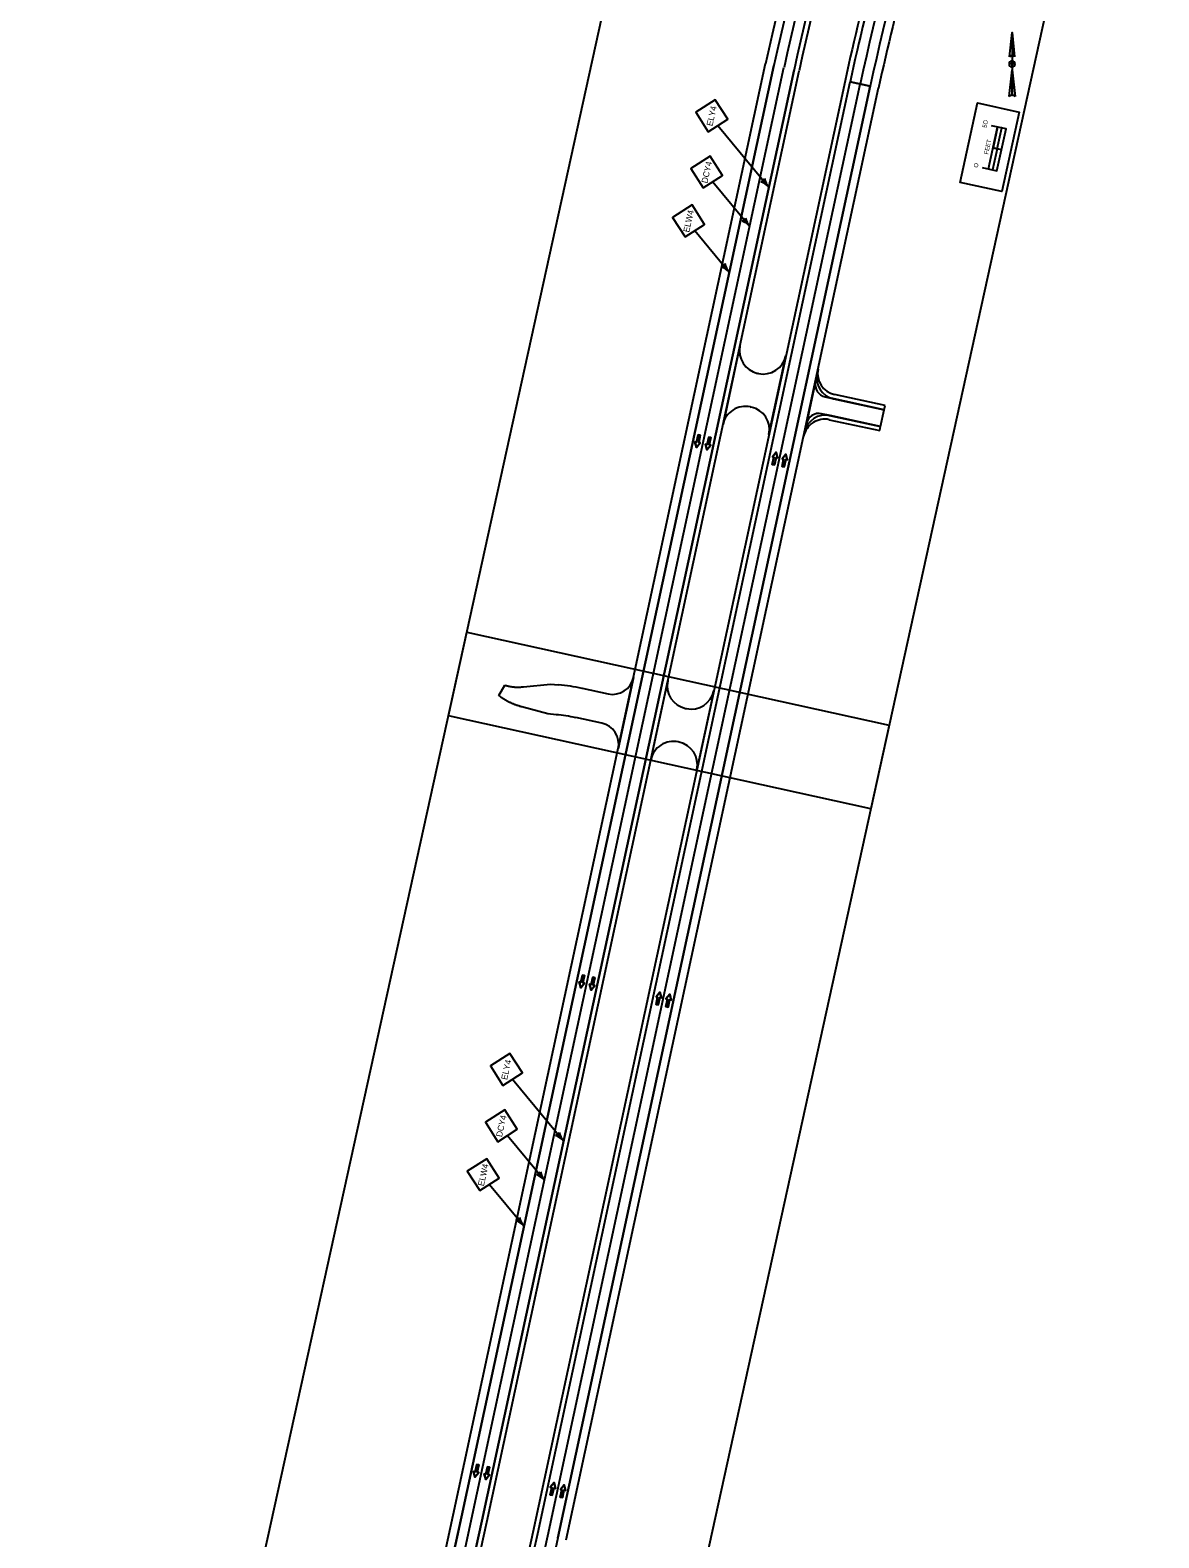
# Model space of a CAD drawing. Extents: x 14104283 to 14128447, y 8633203 to 8671666.
# Drawn here: x 14108108 to 14109426, y 8643186 to 8644945 of the extents above; entities that cross this region are included whole.
import ezdxf

# ---------------------------------------------------------------- set-up
doc = ezdxf.new("R2010")
doc.units = 0
for name, color, linetype in [('Cell', 7, 'Continuous'), ('Default', 7, 'Continuous'), ('dsnCellsNorthArrow', 7, 'Continuous'), ('dsnCellsScaleBlock', 7, 'Continuous'), ('dsnNonPlotable', 7, 'Continuous'), ('dsnPaintExistingBrokenLaneLineWhite', 7, 'Continuous'), ('dsnPaintExistingEdgeLineRightWhite', 7, 'Continuous'), ('dsnPaintPlaceBrokenLineWhite', 7, 'Continuous'), ('dsnPaintPlaceEdgeLineLeftYellow', 7, 'Continuous'), ('dsnPaintPlaceEdgeLineRightWhite', 7, 'Continuous'), ('dsnShadingPaved', 7, 'Continuous'), ('dsnStdLabel', 7, 'Continuous'), ('dsnStgShadingPrevPav', 7, 'Continuous')]:
    doc.layers.add(name, color=color, linetype=linetype)

msp = doc.modelspace()

# ---------------------------------------------------------------- linework, layer by layer
at = {"layer": 'Cell'}
for points in [[(14108887.8, 8644472.9), (14108890.2, 8644472.3), (14108888.4, 8644463.8), (14108890.2, 8644463.4), (14108885.8, 8644457.9), (14108884.1, 8644464.7), (14108885.9, 8644464.3)], [(14108900.1, 8644470.2), (14108902.5, 8644469.6), (14108900.7, 8644461.1), (14108902.5, 8644460.7), (14108898.1, 8644455.2), (14108896.4, 8644462), (14108898.2, 8644461.6)], [(14108976.9, 8644437.9), (14108974.4, 8644438.4), (14108976.3, 8644446.9), (14108974.5, 8644447.3), (14108978.8, 8644452.8), (14108980.6, 8644446), (14108978.7, 8644446.4)], [(14108988.2, 8644435.4), (14108985.7, 8644435.9), (14108987.6, 8644444.5), (14108985.8, 8644444.9), (14108990.1, 8644450.3), (14108991.9, 8644443.5), (14108990, 8644443.9)], [(14108752.6, 8643842.5), (14108755.1, 8643842), (14108753.2, 8643833.5), (14108755.1, 8643833.1), (14108750.7, 8643827.6), (14108748.9, 8643834.4), (14108750.8, 8643834)], [(14108764.7, 8643839.9), (14108767.2, 8643839.3), (14108765.3, 8643830.8), (14108767.1, 8643830.4), (14108762.7, 8643825), (14108761, 8643831.7), (14108762.8, 8643831.3)], [(14108841.1, 8643807.7), (14108838.6, 8643808.2), (14108840.5, 8643816.8), (14108838.7, 8643817.2), (14108843, 8643822.6), (14108844.8, 8643815.8), (14108842.9, 8643816.2)], [(14108852.6, 8643805.1), (14108850.2, 8643805.7), (14108852, 8643814.2), (14108850.2, 8643814.6), (14108854.6, 8643820.1), (14108856.3, 8643813.3), (14108854.5, 8643813.7)], [(14108629.2, 8643271.5), (14108631.6, 8643270.9), (14108629.8, 8643262.4), (14108631.6, 8643262), (14108627.2, 8643256.5), (14108625.5, 8643263.3), (14108627.3, 8643262.9)], [(14108641.7, 8643268.7), (14108644.1, 8643268.2), (14108642.3, 8643259.6), (14108644.1, 8643259.2), (14108639.7, 8643253.8), (14108638, 8643260.6), (14108639.8, 8643260.2)], [(14108717.5, 8643235.4), (14108715.1, 8643235.9), (14108716.9, 8643244.5), (14108715.1, 8643244.9), (14108719.5, 8643250.3), (14108721.2, 8643243.5), (14108719.4, 8643243.9)], [(14108729.3, 8643232.8), (14108726.8, 8643233.3), (14108728.7, 8643241.9), (14108726.9, 8643242.3), (14108731.2, 8643247.7), (14108733, 8643240.9), (14108731.1, 8643241.3)]]:
    msp.add_lwpolyline(points, close=True, dxfattribs=at)
for points in [[(14108885.9, 8644464.3), (14108884.1, 8644464.7), (14108885.8, 8644457.9), (14108890.2, 8644463.4), (14108888.4, 8644463.8), (14108890.2, 8644472.3), (14108887.8, 8644472.9), (14108885.9, 8644464.3)], [(14108898.2, 8644461.6), (14108896.4, 8644462), (14108898.1, 8644455.2), (14108902.5, 8644460.7), (14108900.7, 8644461.1), (14108902.5, 8644469.6), (14108900.1, 8644470.2), (14108898.2, 8644461.6)], [(14108978.7, 8644446.4), (14108980.6, 8644446), (14108978.8, 8644452.8), (14108974.5, 8644447.3), (14108976.3, 8644446.9), (14108974.4, 8644438.4), (14108976.9, 8644437.9), (14108978.7, 8644446.4)], [(14108990, 8644443.9), (14108991.9, 8644443.5), (14108990.1, 8644450.3), (14108985.8, 8644444.9), (14108987.6, 8644444.5), (14108985.7, 8644435.9), (14108988.2, 8644435.4), (14108990, 8644443.9)], [(14108750.8, 8643834), (14108748.9, 8643834.4), (14108750.7, 8643827.6), (14108755.1, 8643833.1), (14108753.2, 8643833.5), (14108755.1, 8643842), (14108752.6, 8643842.5), (14108750.8, 8643834)], [(14108762.8, 8643831.3), (14108761, 8643831.7), (14108762.7, 8643825), (14108767.1, 8643830.4), (14108765.3, 8643830.8), (14108767.2, 8643839.3), (14108764.7, 8643839.9), (14108762.8, 8643831.3)], [(14108842.9, 8643816.2), (14108844.8, 8643815.8), (14108843, 8643822.6), (14108838.7, 8643817.2), (14108840.5, 8643816.8), (14108838.6, 8643808.2), (14108841.1, 8643807.7), (14108842.9, 8643816.2)], [(14108854.5, 8643813.7), (14108856.3, 8643813.3), (14108854.6, 8643820.1), (14108850.2, 8643814.6), (14108852, 8643814.2), (14108850.2, 8643805.7), (14108852.6, 8643805.1), (14108854.5, 8643813.7)], [(14108627.3, 8643262.9), (14108625.5, 8643263.3), (14108627.2, 8643256.5), (14108631.6, 8643262), (14108629.8, 8643262.4), (14108631.6, 8643270.9), (14108629.2, 8643271.5), (14108627.3, 8643262.9)], [(14108639.8, 8643260.2), (14108638, 8643260.6), (14108639.7, 8643253.8), (14108644.1, 8643259.2), (14108642.3, 8643259.6), (14108644.1, 8643268.2), (14108641.7, 8643268.7), (14108639.8, 8643260.2)], [(14108719.4, 8643243.9), (14108721.2, 8643243.5), (14108719.5, 8643250.3), (14108715.1, 8643244.9), (14108716.9, 8643244.5), (14108715.1, 8643235.9), (14108717.5, 8643235.4), (14108719.4, 8643243.9)], [(14108731.1, 8643241.3), (14108733, 8643240.9), (14108731.2, 8643247.7), (14108726.9, 8643242.3), (14108728.7, 8643241.9), (14108726.8, 8643233.3), (14108729.3, 8643232.8), (14108731.1, 8643241.3)]]:
    msp.add_lwpolyline(points, dxfattribs=at)
at = {"layer": 'Default'}
for p, q in [((14108700.5, 8643190.9), (14109065.3, 8644884.7)), ((14109088.7, 8644879.7), (14108724, 8643185.8)), ((14109065.3, 8644884.7), (14109088.7, 8644879.7)), ((14108724, 8643185.8), (14108196.6, 8640785)), ((14108294.7, 8641343.2), (14108700.5, 8643190.9))]:
    msp.add_line(p, q, dxfattribs=at)
for points in [[(14108976.3, 8644903.9), (14108611.6, 8643210.2), (14108202.1, 8641346.1)], [(14108434.9, 8642294.1), (14108635.1, 8643205.1), (14108999.8, 8644898.8)]]:
    msp.add_lwpolyline(points, dxfattribs=at)
for radius in [2968, 2944]:
    msp.add_arc((14111877.8, 8644279.1), radius, 157.1547, 167.8488, dxfattribs=at)
at = {"layer": 'dsnCellsNorthArrow'}
for p, q in [((14109254.3, 8644942.2), (14109257.1, 8644914.1)), ((14109254.3, 8644942.2), (14109254.3, 8644869)), ((14109251.5, 8644914.1), (14109251.5, 8644914.1)), ((14109251.6, 8644914.3), (14109252.1, 8644914.9)), ((14109250.8, 8644867.6), (14109254.3, 8644898.6)), ((14109254.3, 8644902.1), (14109254.3, 8644902.1))]:
    msp.add_line(p, q, dxfattribs=at)
for points in [[(14109251.5, 8644914.1), (14109254.3, 8644942.2), (14109254.3, 8644915.5)], [(14109257.8, 8644905.6), (14109254.3, 8644905.6), (14109254.3, 8644909.1)], [(14109254.3, 8644902.1), (14109254.3, 8644905.6), (14109250.8, 8644905.6)], [(14109254.3, 8644869), (14109254.3, 8644898.6), (14109257.8, 8644867.6)]]:
    msp.add_lwpolyline(points, dxfattribs=at)
for centre, radius, start, end in [((14109254.3, 8644905.6), 3.52, 90, 180), ((14109254.3, 8644912), 3.52, 90.0204, 143.1257), ((14109254.3, 8644912), 3.52, 36.8481, 90.0218), ((14109254.3, 8644905.6), 3.52, 0, 90), ((14109254.3, 8644905.6), 3.52, 180, 270), ((14109254.3, 8644905.6), 3.52, 270, 360), ((14109254.3, 8644863.9), 5.1, 89.9894, 133.619), ((14109254.3, 8644863.9), 5.11, 46.4021, 90.0006)]:
    msp.add_arc(centre, radius, start, end, dxfattribs=at)
at = {"layer": 'dsnCellsScaleBlock'}
msp.add_line((14109241.9, 8644805.4), (14109232.1, 8644807.6), dxfattribs=at)
msp.add_line((14109241.9, 8644805.4), (14109232.1, 8644807.6), dxfattribs=at)
for points in [[(14109242.5, 8644756.7), (14109193.6, 8644767.4), (14109214, 8644860.2), (14109262.8, 8644849.4)], [(14109193.6, 8644767.4), (14109214, 8644860.2), (14109262.8, 8644849.4), (14109242.5, 8644756.7)], [(14109242.5, 8644756.7), (14109193.6, 8644767.4), (14109214, 8644860.2), (14109262.8, 8644849.4)], [(14109237, 8644806.5), (14109242.4, 8644830.9), (14109237.5, 8644832), (14109232.1, 8644807.6)], [(14109236.5, 8644781), (14109241.9, 8644805.4), (14109237, 8644806.5), (14109231.6, 8644782.1)]]:
    msp.add_lwpolyline(points, close=True, dxfattribs=at)
for points in [[(14109219.4, 8644784.8), (14109236.5, 8644781), (14109247.3, 8644829.8), (14109230.2, 8644833.6)], [(14109226.8, 8644783.1), (14109237.5, 8644832)]]:
    msp.add_lwpolyline(points, dxfattribs=at)
at = {"layer": 'dsnNonPlotable'}
for points in [[(14108596.1, 8644144.9), (14108932.5, 8645675.8), (14109425.7, 8645567.5), (14109089.3, 8644036.5)], [(14108281.2, 8642711.6), (14108617.6, 8644242.5), (14109110.8, 8644134.2), (14108774.4, 8642603.2)]]:
    msp.add_lwpolyline(points, close=True, dxfattribs=at)
at = {"layer": 'dsnPaintExistingBrokenLaneLineWhite'}
for p, q in [((14108623.3, 8643207.7), (14108988, 8644901.3)), ((14108213.8, 8641343.5), (14108623.3, 8643207.7))]:
    msp.add_line(p, q, dxfattribs=at)
msp.add_arc((14111877.8, 8644279.1), 2956, 157.1547, 167.8488, dxfattribs=at)
at = {"layer": 'dsnPaintExistingEdgeLineRightWhite'}
msp.add_lwpolyline([(14108976.3, 8644903.9), (14108611.6, 8643210.2), (14108202.1, 8641346.1)], dxfattribs=at)
msp.add_arc((14111877.8, 8644279.1), 2968, 157.1547, 167.8488, dxfattribs=at)
at = {"layer": 'dsnPaintPlaceBrokenLineWhite'}
msp.add_lwpolyline([(14108306.4, 8641340.7), (14108389, 8641717), (14108712.3, 8643188.3), (14108894.6, 8644035.3), (14109077, 8644882.2)], dxfattribs=at)
msp.add_arc((14111877.8, 8644279.1), 2865, 157.1547, 167.8488, dxfattribs=at)
at = {"layer": 'dsnPaintPlaceEdgeLineLeftYellow'}
for p, q in [((14108700.5, 8643190.8), (14109065.3, 8644884.7)), ((14108294.7, 8641343.2), (14108700.5, 8643190.9))]:
    msp.add_line(p, q, dxfattribs=at)
msp.add_lwpolyline([(14108999.8, 8644898.8), (14108635.1, 8643205.1), (14108225.5, 8641340.9)], dxfattribs=at)
for radius, start in [(2944, 157.1547), (2877, 161.903)]:
    msp.add_arc((14111877.8, 8644279.1), radius, start, 167.8488, dxfattribs=at)
at = {"layer": 'dsnPaintPlaceEdgeLineRightWhite'}
msp.add_line((14108724, 8643185.8), (14109088.7, 8644879.7), dxfattribs=at)
msp.add_arc((14111877.8, 8644279.1), 2853, 157.1547, 167.8488, dxfattribs=at)
at = {"layer": 'dsnShadingPaved'}
msp.add_line((14109088.7, 8644879.7), (14109065.3, 8644884.7), dxfattribs=at)
for radius, start in [(2853, 157.1547), (2877, 161.903)]:
    msp.add_arc((14111877.8, 8644279.1), radius, start, 167.8488, dxfattribs=at)
at = {"layer": 'dsnStdLabel'}
for p, q in [((14108910.9, 8644833.8), (14108970.3, 8644761.9)), ((14108905, 8644768.2), (14108948.2, 8644715.9)), ((14108883.9, 8644711.1), (14108923.9, 8644662.7)), ((14108671.1, 8643720.9), (14108730.5, 8643649)), ((14108665.3, 8643655.3), (14108708.4, 8643603)), ((14108644.1, 8643598.2), (14108684.1, 8643549.8))]:
    msp.add_line(p, q, dxfattribs=at)
for points in [[(14108899.5, 8644826.5), (14108922.3, 8644841.1), (14108907.7, 8644863.8), (14108885, 8644849.3)], [(14108893.7, 8644760.9), (14108916.4, 8644775.5), (14108901.9, 8644798.2), (14108879.1, 8644783.7)], [(14108872.5, 8644703.8), (14108895.3, 8644718.4), (14108880.7, 8644741.1), (14108858, 8644726.6)], [(14108659.7, 8643713.6), (14108682.5, 8643728.2), (14108667.9, 8643750.9), (14108645.2, 8643736.4)], [(14108653.9, 8643648), (14108676.6, 8643662.6), (14108662.1, 8643685.3), (14108639.3, 8643670.8)], [(14108632.8, 8643590.9), (14108655.5, 8643605.5), (14108641, 8643628.2), (14108618.2, 8643613.7)]]:
    msp.add_lwpolyline(points, close=True, dxfattribs=at)
for centre, radius, start, end in [((14108957.8, 8644776.5), 8.86, 292.8385, 328.307), ((14108952.8, 8644746.9), 22.9, 40.5727, 68.6439), ((14108987.7, 8644776.8), 22.9, 192.5015, 220.5728), ((14108935.7, 8644730.5), 8.86, 292.8385, 328.307), ((14108930.8, 8644701), 22.9, 40.5727, 68.6439), ((14108965.6, 8644730.8), 22.9, 192.5015, 220.5728), ((14108911.4, 8644677.3), 8.86, 292.8385, 328.307), ((14108906.5, 8644647.7), 22.9, 40.5727, 68.6439), ((14108941.3, 8644677.6), 22.9, 192.5015, 220.5728), ((14108718, 8643663.6), 8.86, 292.8385, 328.307), ((14108747.9, 8643663.9), 22.9, 192.5015, 220.5728), ((14108713, 8643634), 22.9, 40.5727, 68.6439), ((14108695.9, 8643617.6), 8.86, 292.8385, 328.307), ((14108691, 8643588.1), 22.9, 40.5727, 68.6439), ((14108725.9, 8643617.9), 22.9, 192.5015, 220.5728), ((14108671.6, 8643564.4), 8.86, 292.8385, 328.307), ((14108666.7, 8643534.8), 22.9, 40.5727, 68.6439), ((14108701.5, 8643564.7), 22.9, 192.5015, 220.5728)]:
    msp.add_arc(centre, radius, start, end, dxfattribs=at)
at = {"layer": 'dsnStgShadingPrevPav'}
for p, q in [((14108601.8, 8643212.3), (14108966.5, 8644906)), ((14108976.3, 8644903.9), (14108611.6, 8643210.2)), ((14109059.4, 8644886), (14108694.7, 8643192.1)), ((14108733.8, 8643183.6), (14109098.5, 8644877.6)), ((14108936.5, 8644576.7), (14108916.8, 8644484.8)), ((14108970.5, 8644473.3), (14108990.3, 8644565.1)), ((14108958.2, 8644544.4), (14108957.2, 8644544.6)), ((14109026.8, 8644544.6), (14109024.7, 8644534.9)), ((14109027.9, 8644549.5), (14109026.8, 8644544.6)), ((14109024.7, 8644534.9), (14109014.2, 8644486)), ((14109106.1, 8644507.1), (14109047, 8644519.8)), ((14108948.8, 8644505.5), (14108949.8, 8644505.3)), ((14109105.1, 8644502.2), (14109036.2, 8644517)), ((14109036.2, 8644517), (14109046, 8644514.9)), ((14109046, 8644514.9), (14109105.1, 8644502.2)), ((14109100.8, 8644482.7), (14109105.1, 8644502.2)), ((14109105.1, 8644502.2), (14109106.1, 8644507.1)), ((14109014.2, 8644486), (14109012.1, 8644476.2)), ((14109032, 8644497.5), (14109100.8, 8644482.7)), ((14109041.8, 8644495.4), (14109032, 8644497.5)), ((14109040.7, 8644490.5), (14109099.8, 8644477.8)), ((14109100.8, 8644482.7), (14109041.8, 8644495.4)), ((14109012.1, 8644476.2), (14109011, 8644471.3)), ((14109099.8, 8644477.8), (14109100.8, 8644482.7)), ((14108812.3, 8644189.7), (14108794.4, 8644106.6)), ((14108832.6, 8644093.8), (14108852.3, 8644185.7)), ((14108654.9, 8644168.7), (14108661.9, 8644180.9)), ((14108684, 8644178.9), (14108715.4, 8644182)), ((14108715.4, 8644182), (14108724.9, 8644181.2)), ((14108752.2, 8644177.1), (14108782.6, 8644170.5)), ((14108906.1, 8644174.1), (14108886.3, 8644082.2)), ((14108712.4, 8644147.1), (14108682, 8644155.4)), ((14108873.1, 8644153.6), (14108874, 8644153.4)), ((14108721.9, 8644146.3), (14108712.4, 8644147.1)), ((14108775.2, 8644136.3), (14108744.9, 8644142.9)), ((14108865.6, 8644114.3), (14108864.6, 8644114.5)), ((14108107.8, 8640963.3), (14108601.8, 8643212.3)), ((14108611.6, 8643210.2), (14108117.6, 8640961.2)), ((14108694.7, 8643192.1), (14108383, 8641773.2))]:
    msp.add_line(p, q, dxfattribs=at)
for points in [[(14108999.8, 8644898.8), (14108817.4, 8644052), (14108635.1, 8643205.1), (14108387.9, 8642080.1), (14108140.8, 8640955.1)], [(14108146.7, 8640953.8), (14108640.9, 8643203.9), (14109005.6, 8644897.6)], [(14108202.1, 8641346.1), (14108611.6, 8643210.2), (14108976.3, 8644903.9)], [(14108999.8, 8644898.8), (14108635.1, 8643205.1), (14108225.5, 8641340.9)]]:
    msp.add_lwpolyline(points, dxfattribs=at)
for centre, radius, start, end in [((14111877.8, 8644279.1), 2978, 157.1547, 167.8488), ((14111877.8, 8644279.1), 2968, 157.1547, 167.8488), ((14111877.8, 8644279.1), 2968, 157.1547, 167.8488), ((14111877.8, 8644279.1), 2944, 157.1547, 167.8488), ((14111877.8, 8644279.1), 2944, 157.1547, 167.8488), ((14111877.8, 8644279.1), 2938, 157.1547, 167.8488), ((14111877.8, 8644279.1), 2883, 161.9025, 167.8488), ((14111877.8, 8644279.1), 2843, 161.9025, 167.8488), ((14108962.9, 8644571), 27, 167.8488, 257.8488), ((14108963.9, 8644570.8), 27, 257.8488, 347.8488), ((14109051.2, 8644539.4), 25, 167.8488, 257.8481), ((14109051.2, 8644539.4), 25, 167.8488, 257.8481), ((14109052.3, 8644544.3), 25, 167.8488, 257.8488), ((14109039.4, 8644531.7), 15, 167.8488, 257.8488), ((14109039.4, 8644531.7), 15, 167.8488, 257.8488), ((14108943.1, 8644479.1), 27, 77.8488, 167.8488), ((14108944.1, 8644478.9), 27, 347.8488, 77.8488), ((14109035.5, 8644466.1), 25, 77.8488, 167.8488), ((14109036.5, 8644470.9), 25, 77.8488, 167.848), ((14109036.5, 8644470.9), 25, 77.8488, 167.848), ((14109028.8, 8644482.8), 15, 77.8488, 167.8488), ((14109028.8, 8644482.8), 15, 77.8488, 167.8488), ((14108787.9, 8644195), 25, 257.8488, 347.8488), ((14108878.7, 8644180), 27, 167.8488, 257.8488), ((14108706.4, 8643964.4), 217.5, 77.8488, 85.1347), ((14108879.7, 8644179.8), 27, 257.8488, 347.8488), ((14108706.4, 8643964.4), 182.5, 77.8488, 85.1347), ((14108770, 8644111.9), 25, 347.8488, 77.8488), ((14108858.9, 8644088.1), 27, 77.8488, 167.8488), ((14108859.9, 8644087.9), 27, 347.8488, 77.8488)]:
    msp.add_arc(centre, radius, start, end, dxfattribs=at)
for points in [[(14108682, 8644155.4), (14108681.5, 8644155.6), (14108680.5, 8644155.8), (14108679, 8644156.2), (14108677.5, 8644156.7), (14108676, 8644157.2), (14108674.5, 8644157.7), (14108673.1, 8644158.2), (14108671.7, 8644158.8), (14108670.3, 8644159.4), (14108668.9, 8644160), (14108667.5, 8644160.7), (14108666.1, 8644161.4), (14108664.8, 8644162.1), (14108663.5, 8644162.8), (14108662.2, 8644163.6), (14108660.9, 8644164.4), (14108659.7, 8644165.2), (14108658.5, 8644166), (14108657.3, 8644166.9), (14108656.1, 8644167.8), (14108655.3, 8644168.4), (14108654.9, 8644168.7)], [(14108661.9, 8644180.9), (14108662.2, 8644180.8), (14108663, 8644180.5), (14108664.1, 8644180.2), (14108665.2, 8644179.9), (14108666.3, 8644179.7), (14108667.5, 8644179.4), (14108668.6, 8644179.2), (14108669.7, 8644179), (14108670.8, 8644178.9), (14108671.9, 8644178.7), (14108673.1, 8644178.6), (14108674.2, 8644178.5), (14108675.3, 8644178.5), (14108676.4, 8644178.4), (14108677.5, 8644178.4), (14108678.6, 8644178.4), (14108679.7, 8644178.5), (14108680.8, 8644178.6), (14108681.8, 8644178.6), (14108682.9, 8644178.8), (14108683.6, 8644178.9), (14108684, 8644178.9)]]:
    msp.add_open_spline(points, degree=3, dxfattribs=at)

# ---------------------------------------------------------------- texts
at = {"layer": 'dsnCellsScaleBlock'}
for s, p in [('5O', (14109224.4, 8644830.7)), ('FEET', (14109226.3, 8644799.7)), ('O', (14109214.2, 8644784.2))]:
    msp.add_text(s, height=5, rotation=77.6078, dxfattribs=at).set_placement(p)
at = {"layer": 'dsnStdLabel'}
for s, p in [('ELY4', (14108904.5, 8644832.6)), ('DCY4', (14108898.5, 8644765.9)), ('ELW4', (14108877.3, 8644708.6)), ('ELY4', (14108664.7, 8643719.7)), ('DCY4', (14108658.7, 8643653)), ('ELW4', (14108637.5, 8643595.7))]:
    msp.add_text(s, height=7.2, rotation=77.6078, dxfattribs=at).set_placement(p)

doc.saveas('drawing.dxf')
